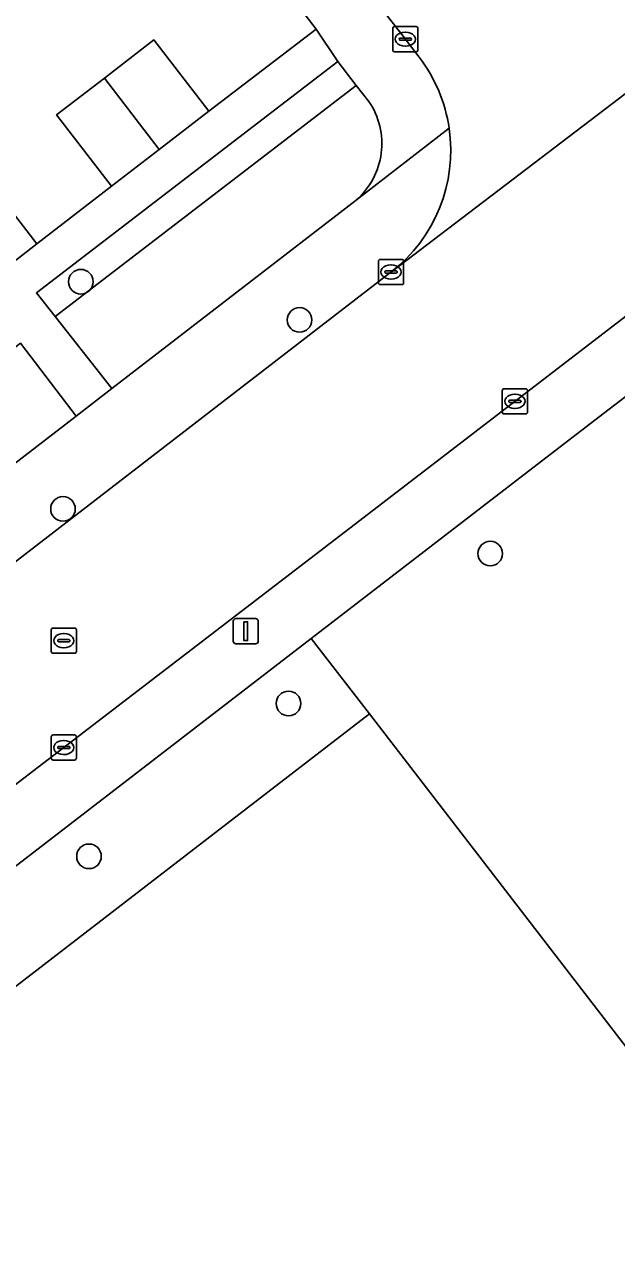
# Model space of a CAD drawing. Extents: x 159352 to 160617, y 385888 to 387323.
# Drawn here: x 160079.09 to 160102.65, y 386787.94 to 386836.3 of the extents above; entities that cross this region are included whole.
import ezdxf

# ---------------------------------------------------------------- set-up
doc = ezdxf.new("R2010")
doc.units = 0
for name, color, linetype in [('IMGEO_Boom', 7, 'Continuous'), ('IMGEO_Erf', 7, 'Continuous'), ('IMGEO_Groenvoorziening', 7, 'Continuous'), ('IMGEO_Haag', 7, 'Continuous'), ('IMGEO_Kolk', 7, 'Continuous'), ('IMGEO_Lichtmast', 7, 'Continuous'), ('IMGEO_Pand', 7, 'Continuous'), ('IMGEO_Rijbaan_lokaal_open', 7, 'Continuous'), ('IMGEO_Rioolput', 7, 'Continuous'), ('IMGEO_Voetpad_open', 7, 'Continuous')]:
    doc.layers.add(name, color=color, linetype=linetype)

msp = doc.modelspace()

# ---------------------------------------------------------------- linework, layer by layer
at = {"layer": 'IMGEO_Boom'}
for centre in [(160081.34, 386826.074), (160090.038, 386824.557), (160080.63, 386817.049), (160097.624, 386815.275), (160089.6, 386809.318), (160081.664, 386803.247)]:
    msp.add_circle(centre, 0.489, dxfattribs=at)
at = {"layer": 'IMGEO_Erf'}
msp.add_lwpolyline([(160073.025, 386822.572), (160070.834, 386825.464), (160072.718, 386826.891), (160074.744, 386828.425), (160076.935, 386825.533), (160077.826, 386826.219), (160076.407, 386828.06), (160078.174, 386829.422), (160079.592, 386827.581), (160082.562, 386829.869), (160080.378, 386832.697), (160082.276, 386834.163), (160084.242, 386835.681), (160086.426, 386832.853), (160090.695, 386836.1), (160078.891, 386851.512), (160078.673, 386851.672), (160078.452, 386851.832), (160078.228, 386851.988), (160078.074, 386852.092), (160077.763, 386852.286), (160077.52, 386852.417), (160077.27, 386852.528), (160076.903, 386852.637)], dxfattribs=at)
at = {"layer": 'IMGEO_Groenvoorziening'}
for points in [[(160092.295, 386833.872), (160091.565, 386834.824), (160079.575, 386825.627), (160080.314, 386824.69)], [(160069.734, 386816.581), (160071.934, 386813.639), (160081.149, 386820.732), (160078.934, 386823.632)], [(160090.506, 386811.9), (160066.752, 386793.637), (160069.35, 386790.861), (160092.818, 386808.905)]]:
    msp.add_lwpolyline(points, close=True, dxfattribs=at)
for points in [[(160092.792, 386833.233), (160092.295, 386833.872), (160080.314, 386824.69), (160082.567, 386821.833), (160092.291, 386829.317)], [(160103.43, 386821.836), (160102.354, 386821.009), (160100.012, 386819.208), (160090.506, 386811.9), (160092.818, 386808.905), (160107.581, 386789.78), (160109.984, 386786.667), (160119.677, 386794.089), (160121.74, 386795.669), (160123.048, 386796.709)], [(160072.019, 386757.59), (160086.723, 386768.856), (160084.911, 386771.365), (160084.804, 386771.604), (160084.786, 386771.951), (160084.91, 386772.276), (160085.098, 386772.481), (160107.581, 386789.78), (160092.818, 386808.905), (160069.35, 386790.861), (160066.752, 386793.637), (160052.213, 386782.461)]]:
    msp.add_lwpolyline(points, dxfattribs=at)
for centre, start, end in [((160090.355, 386831.557), 352.6161, 34.5102), ((160090.354, 386831.552), 310.9072, 352.7082)]:
    msp.add_arc(centre, 2.958, start, end, dxfattribs=at)
at = {"layer": 'IMGEO_Haag'}
msp.add_lwpolyline([(160092.295, 386833.872), (160091.565, 386834.824), (160079.575, 386825.627), (160080.314, 386824.69)], close=True, dxfattribs=at)
at = {"layer": 'IMGEO_Kolk'}
for p, q in [((160093.745, 386835.283), (160093.745, 386836.135)), ((160093.82, 386836.209), (160094.672, 386836.209)), ((160094.233, 386835.989), (160094.258, 386835.989)), ((160094.746, 386836.135), (160094.746, 386835.283)), ((160094.004, 386835.703), (160094.004, 386835.715)), ((160094.442, 386835.666), (160094.044, 386835.666)), ((160094.047, 386835.752), (160094.445, 386835.752)), ((160094.256, 386835.429), (160094.231, 386835.429)), ((160094.488, 386835.715), (160094.488, 386835.703)), ((160094.672, 386835.209), (160093.82, 386835.209)), ((160093.177, 386826.033), (160093.177, 386826.885)), ((160093.252, 386826.959), (160094.104, 386826.959)), ((160093.665, 386826.739), (160093.69, 386826.739)), ((160094.178, 386826.885), (160094.178, 386826.033)), ((160093.436, 386826.453), (160093.436, 386826.465)), ((160093.874, 386826.416), (160093.476, 386826.416)), ((160093.479, 386826.502), (160093.877, 386826.502)), ((160093.688, 386826.179), (160093.663, 386826.179)), ((160093.92, 386826.465), (160093.92, 386826.453)), ((160094.104, 386825.959), (160093.252, 386825.959)), ((160098.178, 386821.823), (160099.03, 386821.823)), ((160098.103, 386820.897), (160098.103, 386821.749)), ((160098.362, 386821.317), (160098.362, 386821.329)), ((160098.405, 386821.366), (160098.803, 386821.366)), ((160098.591, 386821.603), (160098.616, 386821.603)), ((160098.846, 386821.329), (160098.846, 386821.317)), ((160099.104, 386821.749), (160099.104, 386820.897)), ((160098.8, 386821.28), (160098.402, 386821.28)), ((160098.614, 386821.043), (160098.589, 386821.043)), ((160099.03, 386820.823), (160098.178, 386820.823)), ((160080.161, 386807.143), (160080.161, 386807.995)), ((160080.236, 386808.069), (160081.088, 386808.069)), ((160080.649, 386807.849), (160080.674, 386807.849)), ((160081.162, 386807.995), (160081.162, 386807.143)), ((160080.42, 386807.563), (160080.42, 386807.575)), ((160080.858, 386807.526), (160080.46, 386807.526)), ((160080.463, 386807.612), (160080.861, 386807.612)), ((160080.904, 386807.575), (160080.904, 386807.563)), ((160081.088, 386807.069), (160080.236, 386807.069)), ((160080.672, 386807.289), (160080.647, 386807.289))]:
    msp.add_line(p, q, dxfattribs=at)
for points in [[(160093.745, 386835.283), (160093.745, 386836.135)], [(160093.82, 386836.209), (160094.672, 386836.209)], [(160094.746, 386836.135), (160094.746, 386835.283)], [(160094.672, 386835.209), (160093.82, 386835.209)], [(160093.177, 386826.033), (160093.177, 386826.885)], [(160093.252, 386826.959), (160094.104, 386826.959)], [(160094.178, 386826.885), (160094.178, 386826.033)], [(160094.104, 386825.959), (160093.252, 386825.959)], [(160098.178, 386821.823), (160099.03, 386821.823)], [(160098.103, 386820.897), (160098.103, 386821.749)], [(160099.104, 386821.749), (160099.104, 386820.897)], [(160099.03, 386820.823), (160098.178, 386820.823)], [(160080.161, 386807.143), (160080.161, 386807.995)], [(160080.236, 386808.069), (160081.088, 386808.069)], [(160081.162, 386807.995), (160081.162, 386807.143)], [(160081.088, 386807.069), (160080.236, 386807.069)]]:
    msp.add_lwpolyline(points, dxfattribs=at)
for centre, radius, start, end in [((160093.822, 386836.133), 0.0765, 91.552, 178.448), ((160093.822, 386836.133), 0.0765, 91.552, 178.448), ((160094.67, 386836.133), 0.0765, 1.552, 88.448), ((160094.67, 386836.133), 0.0765, 1.552, 88.448), ((160094.044, 386835.712), 0.0403, 85.8775, 175.7526), ((160094.041, 386835.702), 0.0366, 178.938, 274.7102), ((160094.445, 386835.709), 0.043, 264.8664, 352.4533), ((160094.449, 386835.714), 0.0386, 1.7309, 96.639), ((160093.822, 386835.285), 0.0765, 181.552, 268.448), ((160093.822, 386835.285), 0.0765, 181.552, 268.448), ((160094.67, 386835.285), 0.0765, 271.552, 358.448), ((160094.67, 386835.285), 0.0765, 271.552, 358.448), ((160093.254, 386826.883), 0.0765, 91.552, 178.448), ((160093.254, 386826.883), 0.0765, 91.552, 178.448), ((160094.102, 386826.883), 0.0765, 1.552, 88.448), ((160094.102, 386826.883), 0.0765, 1.552, 88.448), ((160093.476, 386826.462), 0.0403, 85.8775, 175.7526), ((160093.473, 386826.452), 0.0366, 178.938, 274.7102), ((160093.877, 386826.459), 0.043, 264.8664, 352.4533), ((160093.881, 386826.464), 0.0386, 1.7309, 96.639), ((160093.254, 386826.035), 0.0765, 181.552, 268.448), ((160093.254, 386826.035), 0.0765, 181.552, 268.448), ((160094.102, 386826.035), 0.0765, 271.552, 358.448), ((160094.102, 386826.035), 0.0765, 271.552, 358.448), ((160098.18, 386821.747), 0.0765, 91.552, 178.448), ((160098.18, 386821.747), 0.0765, 91.552, 178.448), ((160099.028, 386821.747), 0.0765, 1.552, 88.448), ((160099.028, 386821.747), 0.0765, 1.552, 88.448), ((160098.402, 386821.326), 0.0403, 85.8775, 175.7526), ((160098.399, 386821.316), 0.0366, 178.938, 274.7102), ((160098.803, 386821.323), 0.043, 264.8664, 352.4533), ((160098.807, 386821.328), 0.0386, 1.7309, 96.639), ((160098.18, 386820.899), 0.0765, 181.552, 268.448), ((160098.18, 386820.899), 0.0765, 181.552, 268.448), ((160099.028, 386820.899), 0.0765, 271.552, 358.448), ((160099.028, 386820.899), 0.0765, 271.552, 358.448), ((160080.238, 386807.993), 0.0765, 91.552, 178.448), ((160080.238, 386807.993), 0.0765, 91.552, 178.448), ((160081.086, 386807.993), 0.0765, 1.552, 88.448), ((160081.086, 386807.993), 0.0765, 1.552, 88.448), ((160080.46, 386807.572), 0.0403, 85.8775, 175.7526), ((160080.457, 386807.562), 0.0366, 178.938, 274.7102), ((160080.861, 386807.569), 0.043, 264.8664, 352.4533), ((160080.865, 386807.574), 0.0386, 1.7309, 96.639), ((160080.238, 386807.145), 0.0765, 181.552, 268.448), ((160080.238, 386807.145), 0.0765, 181.552, 268.448), ((160081.086, 386807.145), 0.0765, 271.552, 358.448), ((160081.086, 386807.145), 0.0765, 271.552, 358.448)]:
    msp.add_arc(centre, radius, start, end, dxfattribs=at)
for centre, major_axis, ratio, start_param, end_param in [((160094.232, 386835.709), (-0.387, 0.002), 0.722429, 4.712389, 7.853982), ((160094.257, 386835.709), (-0.39, 0.002), 0.717154, 1.570796, 4.712389), ((160093.664, 386826.459), (-0.387, 0.002), 0.722429, 4.712389, 7.853982), ((160093.689, 386826.459), (-0.39, 0.002), 0.717154, 1.570796, 4.712389), ((160098.59, 386821.323), (-0.387, 0.002), 0.722429, 4.712389, 7.853982), ((160098.615, 386821.323), (-0.39, 0.002), 0.717154, 1.570796, 4.712389), ((160080.648, 386807.569), (-0.387, 0.002), 0.722429, 4.712389, 7.853982), ((160080.673, 386807.569), (-0.39, 0.002), 0.717154, 1.570796, 4.712389)]:
    msp.add_ellipse(centre, major_axis=major_axis, ratio=ratio, start_param=start_param, end_param=end_param, dxfattribs=at)
at = {"layer": 'IMGEO_Lichtmast'}
for p, q in [((160087.504, 386812.69), (160088.294, 386812.69)), ((160088.294, 386812.69), (160087.504, 386812.69)), ((160087.404, 386811.79), (160087.404, 386812.59)), ((160087.404, 386812.59), (160087.404, 386811.79)), ((160088.394, 386812.59), (160088.394, 386811.79)), ((160088.394, 386811.79), (160088.394, 386812.59)), ((160088.294, 386811.69), (160087.504, 386811.69)), ((160087.504, 386811.69), (160088.294, 386811.69))]:
    msp.add_line(p, q, dxfattribs=at)
msp.add_lwpolyline([(160087.824, 386812.565), (160087.974, 386812.565), (160087.974, 386811.815), (160087.824, 386811.815), (160087.824, 386812.565)], dxfattribs=at)
for centre, start, end in [((160087.504, 386812.59), 90, 180), ((160087.504, 386812.59), 90, 180), ((160088.294, 386812.59), 0, 90), ((160088.294, 386812.59), 360, 90), ((160087.504, 386811.79), 180, 270), ((160087.504, 386811.79), 180, 270), ((160088.294, 386811.79), 270, 0), ((160088.294, 386811.79), 270, 0)]:
    msp.add_arc(centre, 0.1, start, end, dxfattribs=at)
at = {"layer": 'IMGEO_Pand'}
for points in [[(160086.426, 386832.853), (160084.242, 386835.681), (160082.276, 386834.163), (160084.451, 386831.328)], [(160084.451, 386831.328), (160082.276, 386834.163), (160080.378, 386832.697), (160082.562, 386829.869)], [(160077.826, 386826.219), (160079.592, 386827.581), (160078.174, 386829.422), (160076.407, 386828.06)]]:
    msp.add_lwpolyline(points, close=True, dxfattribs=at)
at = {"layer": 'IMGEO_Rijbaan_lokaal_open'}
for points in [[(160196.471, 386905.212), (160179.513, 386892.185), (160178.364, 386891.302), (160177.186, 386890.4), (160175.896, 386889.414), (160172.856, 386887.088), (160155.806, 386874.043), (160155.809, 386874), (160141.218, 386862.777), (160141.145, 386862.791), (160125.787, 386851.005), (160123.766, 386849.454), (160123.08, 386848.93), (160108.938, 386838.121), (160108.943, 386838.074), (160093.699, 386826.464), (160093.675, 386826.456), (160071.968, 386809.746), (160072.328, 386809.304)], [(160042.42, 386903.008), (160042.666, 386902.719), (160052.172, 386890.359), (160054.502, 386887.329), (160055.914, 386885.493), (160061.716, 386877.887), (160070.398, 386866.622), (160087.641, 386844.155), (160094.246, 386835.709), (160094.355, 386835.569), (160094.798, 386834.99)], [(160093.675, 386826.456), (160093.699, 386826.464), (160108.943, 386838.074), (160108.938, 386838.121)], [(160050.74, 386784.659), (160092.045, 386816.287), (160119.702, 386837.529)]]:
    msp.add_lwpolyline(points, dxfattribs=at)
for centre, radius, start, end in [((160089.961, 386831.288), 6.091, 8.3278, 37.4303), ((160089.954, 386831.287), 6.098, 307.6017, 8.3225)]:
    msp.add_arc(centre, radius, start, end, dxfattribs=at)
at = {"layer": 'IMGEO_Rioolput'}
for p, q in [((160080.162, 386811.388), (160080.162, 386812.24)), ((160080.237, 386812.314), (160081.089, 386812.314)), ((160081.163, 386812.24), (160081.163, 386811.388)), ((160080.421, 386811.808), (160080.421, 386811.82)), ((160080.859, 386811.771), (160080.461, 386811.771)), ((160080.464, 386811.857), (160080.862, 386811.857)), ((160080.65, 386812.094), (160080.675, 386812.094)), ((160080.905, 386811.82), (160080.905, 386811.808)), ((160081.089, 386811.314), (160080.237, 386811.314)), ((160080.673, 386811.534), (160080.648, 386811.534))]:
    msp.add_line(p, q, dxfattribs=at)
for points in [[(160080.162, 386811.388), (160080.162, 386812.24)], [(160080.237, 386812.314), (160081.089, 386812.314)], [(160081.163, 386812.24), (160081.163, 386811.388)], [(160081.089, 386811.314), (160080.237, 386811.314)]]:
    msp.add_lwpolyline(points, dxfattribs=at)
for centre, radius, start, end in [((160080.239, 386812.238), 0.0765, 91.552, 178.448), ((160080.239, 386812.238), 0.0765, 91.552, 178.448), ((160081.087, 386812.238), 0.0765, 1.552, 88.448), ((160081.087, 386812.238), 0.0765, 1.552, 88.448), ((160080.461, 386811.817), 0.0403, 85.8775, 175.7526), ((160080.458, 386811.807), 0.0366, 178.938, 274.7102), ((160080.862, 386811.814), 0.043, 264.8664, 352.4533), ((160080.866, 386811.819), 0.0386, 1.7309, 96.639), ((160080.239, 386811.39), 0.0765, 181.552, 268.448), ((160080.239, 386811.39), 0.0765, 181.552, 268.448), ((160081.087, 386811.39), 0.0765, 271.552, 358.448), ((160081.087, 386811.39), 0.0765, 271.552, 358.448)]:
    msp.add_arc(centre, radius, start, end, dxfattribs=at)
for centre, major_axis, ratio, start_param, end_param in [((160080.649, 386811.814), (-0.387, 0.002), 0.722429, 4.712389, 7.853982), ((160080.674, 386811.814), (-0.39, 0.002), 0.717154, 1.570796, 4.712389)]:
    msp.add_ellipse(centre, major_axis=major_axis, ratio=ratio, start_param=start_param, end_param=end_param, dxfattribs=at)
at = {"layer": 'IMGEO_Voetpad_open'}
for points in [[(160040.654, 386901.414), (160041.998, 386899.579), (160050.372, 386888.557), (160052.45, 386885.989), (160053.221, 386884.732), (160053.322, 386884.606), (160054.103, 386883.637), (160054.248, 386883.438), (160059.623, 386876.684), (160059.626, 386876.669), (160071.533, 386861.02), (160072.459, 386859.702), (160073.442, 386858.419), (160078.891, 386851.512), (160090.695, 386836.1), (160091.565, 386834.824), (160092.295, 386833.872), (160092.792, 386833.233)], [(160199.953, 386898.991), (160200.26, 386898.588), (160196.766, 386895.913), (160196.463, 386896.31), (160151.064, 386861.424), (160119.702, 386837.529), (160092.045, 386816.287), (160050.74, 386784.659)], [(160052.213, 386782.461), (160066.752, 386793.637), (160090.506, 386811.9), (160100.012, 386819.208), (160102.354, 386821.009), (160103.43, 386821.836), (160103.442, 386821.859), (160110.462, 386827.183), (160110.499, 386827.185), (160201.563, 386896.896)], [(160094.798, 386834.99), (160094.355, 386835.569), (160094.246, 386835.709), (160087.641, 386844.155), (160070.398, 386866.622), (160061.716, 386877.887), (160055.914, 386885.493), (160054.502, 386887.329), (160054.108, 386887.022), (160051.784, 386890.057)], [(160078.934, 386823.632), (160081.149, 386820.732), (160082.567, 386821.833), (160080.314, 386824.69), (160079.575, 386825.627), (160091.565, 386834.824), (160090.695, 386836.1), (160086.426, 386832.853), (160084.451, 386831.328), (160082.562, 386829.869), (160079.592, 386827.581), (160077.826, 386826.219)], [(160095.988, 386832.17), (160092.291, 386829.317), (160082.567, 386821.833), (160081.149, 386820.732), (160071.934, 386813.639), (160071.215, 386813.14), (160063.259, 386806.998), (160061.961, 386805.958), (160045.054, 386793.049)], [(160092.291, 386829.317), (160095.988, 386832.17)], [(160072.328, 386809.304), (160071.968, 386809.746), (160093.675, 386826.456)]]:
    msp.add_lwpolyline(points, dxfattribs=at)
for centre, radius, start, end in [((160089.961, 386831.288), 6.091, 8.3278, 37.4303), ((160090.355, 386831.557), 2.958, 352.6161, 34.5102), ((160089.954, 386831.287), 6.098, 307.6017, 8.3225), ((160090.354, 386831.552), 2.958, 310.9072, 352.7082)]:
    msp.add_arc(centre, radius, start, end, dxfattribs=at)

doc.saveas('drawing.dxf')
